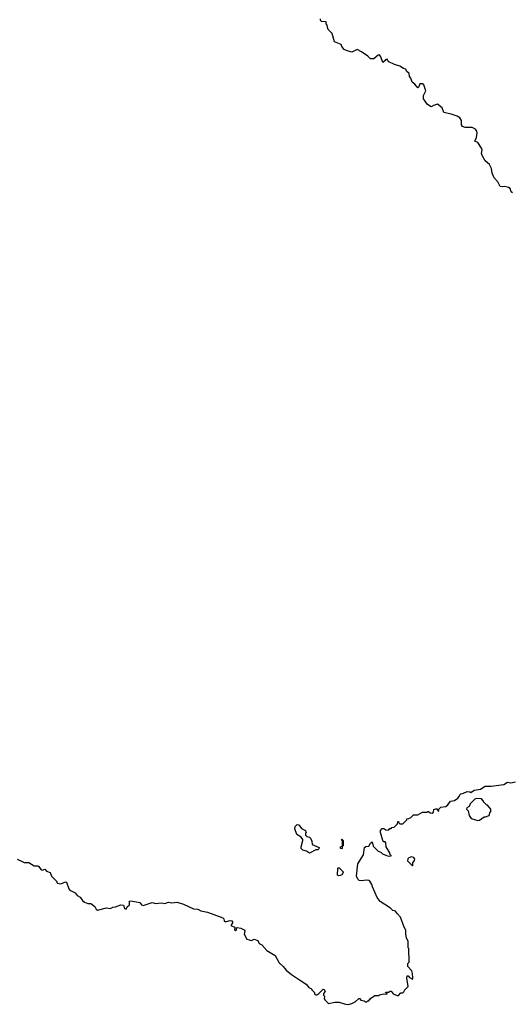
# Model space of a CAD drawing. Extents: x 2029662 to 2246637, y 225654 to 401419.
# Tile 331 of 349: x 2197024 to 2202530, y 298452 to 309462. Entities that reach past the tile are written whole.
import ezdxf

# ---------------------------------------------------------------- set-up
doc = ezdxf.new("R2010")
doc.units = 0

msp = doc.modelspace()

# ---------------------------------------------------------------- linework, layer by layer
at = {"layer": '0CON20XD'}
for points in [[(2202532, 307525), (2202517, 307537), (2202508, 307575), (2202487, 307587), (2202445, 307598), (2202425, 307593), (2202395, 307598), (2202370, 307650), (2202326, 307695), (2202304, 307744), (2202297, 307797), (2202274, 307844), (2202226, 307885), (2202194, 307945), (2202186, 307965), (2202192, 308005), (2202186, 308025), (2202145, 308087), (2202112, 308105), (2202131, 308145), (2202138, 308195), (2202134, 308214), (2202118, 308238), (2202080, 308255), (2202005, 308257), (2201975, 308269), (2201962, 308285), (2201962, 308335), (2201944, 308365), (2201915, 308384), (2201847, 308407), (2201764, 308424), (2201745, 308477), (2201695, 308518), (2201648, 308502), (2201625, 308488), (2201582, 308515), (2201537, 308577), (2201539, 308615), (2201564, 308665), (2201542, 308732), (2201525, 308745), (2201496, 308744), (2201485, 308710), (2201475, 308700), (2201441, 308741), (2201412, 308762), (2201397, 308807), (2201382, 308825), (2201379, 308859), (2201347, 308885), (2201340, 308910), (2201315, 308918), (2201275, 308943), (2201215, 308960), (2201152, 308992), (2201138, 309005), (2201132, 309022), (2201115, 309018), (2201110, 309005), (2201083, 308983), (2201062, 309045), (2201045, 309070), (2201030, 309065), (2200984, 309026), (2200946, 309024), (2200916, 309055), (2200845, 309104), (2200795, 309129), (2200735, 309100), (2200695, 309109), (2200650, 309130), (2200623, 309163), (2200616, 309186), (2200542, 309215), (2200516, 309306), (2200471, 309351), (2200467, 309363), (2200462, 309402), (2200450, 309415), (2200448, 309438), (2200395, 309442), (2200385, 309460), (2200385, 309470)], [(2198687, 299593), (2198725, 299586), (2198783, 299593), (2198855, 299572), (2198965, 299521), (2199015, 299517), (2199048, 299498), (2199125, 299481), (2199295, 299420), (2199305, 299410), (2199308, 299385), (2199318, 299378), (2199335, 299377), (2199375, 299390), (2199397, 299387), (2199404, 299375), (2199401, 299365), (2199383, 299333), (2199430, 299315), (2199424, 299286), (2199435, 299273), (2199447, 299285), (2199448, 299305), (2199455, 299312), (2199495, 299304), (2199532, 299285), (2199542, 299275), (2199532, 299235), (2199561, 299181), (2199614, 299166), (2199645, 299180), (2199686, 299166), (2199702, 299132), (2199729, 299119), (2199785, 299056), (2199880, 299000), (2199924, 298915), (2199970, 298875), (2200004, 298834), (2200064, 298784), (2200152, 298725), (2200226, 298676), (2200255, 298642), (2200286, 298626), (2200290, 298615), (2200320, 298585), (2200320, 298565), (2200335, 298558), (2200345, 298558), (2200366, 298574), (2200415, 298622), (2200428, 298618), (2200440, 298595), (2200420, 298575), (2200420, 298555), (2200430, 298545), (2200428, 298515), (2200437, 298497), (2200475, 298462), (2200545, 298478), (2200595, 298477), (2200665, 298453), (2200695, 298452), (2200737, 298463), (2200775, 298482), (2200815, 298518), (2200826, 298516), (2200838, 298498), (2200875, 298490), (2200885, 298480), (2200905, 298480), (2200915, 298490), (2200925, 298490), (2200944, 298516), (2200995, 298550), (2201035, 298550), (2201045, 298560), (2201095, 298570), (2201130, 298565), (2201128, 298578), (2201112, 298582), (2201115, 298590), (2201145, 298588), (2201165, 298601), (2201175, 298600), (2201199, 298569), (2201245, 298550), (2201258, 298552), (2201285, 298580), (2201305, 298580), (2201320, 298595), (2201325, 298610), (2201367, 298653), (2201352, 298745), (2201355, 298770), (2201365, 298770), (2201381, 298751), (2201415, 298732), (2201420, 298745), (2201416, 298796), (2201407, 298825), (2201363, 298877), (2201363, 298907), (2201378, 298925), (2201372, 299075), (2201368, 299085), (2201368, 299155), (2201348, 299195), (2201340, 299235), (2201342, 299282), (2201322, 299315), (2201282, 299425), (2201248, 299465), (2201223, 299493), (2201195, 299502), (2201168, 299528), (2201055, 299602), (2201020, 299645), (2200968, 299765), (2200962, 299792), (2200938, 299828), (2200927, 299837), (2200895, 299840), (2200845, 299832), (2200818, 299838), (2200805, 299850), (2200790, 299885), (2200802, 300025), (2200868, 300125), (2200878, 300205), (2200893, 300217), (2200925, 300222), (2200944, 300256), (2200965, 300270), (2200975, 300220), (2201030, 300165), (2201060, 300155), (2201080, 300135), (2201105, 300122), (2201145, 300110), (2201178, 300112), (2201178, 300118), (2201162, 300132), (2201160, 300145), (2201120, 300215), (2201118, 300258), (2201108, 300268), (2201095, 300270), (2201082, 300285), (2201058, 300375), (2201058, 300395), (2201075, 300420), (2201095, 300418), (2201115, 300402), (2201145, 300400), (2201162, 300418), (2201175, 300420), (2201185, 300430), (2201208, 300432), (2201248, 300472), (2201252, 300498), (2201258, 300498), (2201262, 300482), (2201272, 300472), (2201305, 300470), (2201350, 300515), (2201352, 300528), (2201375, 300530), (2201398, 300542), (2201425, 300570), (2201475, 300570), (2201525, 300600), (2201575, 300600), (2201585, 300610), (2201595, 300610), (2201613, 300593), (2201635, 300590), (2201648, 300602), (2201655, 300630), (2201675, 300640), (2201688, 300638), (2201705, 300610), (2201712, 300638), (2201730, 300655), (2201787, 300663), (2201808, 300682), (2201840, 300725), (2201885, 300730), (2201923, 300757), (2201938, 300775), (2201944, 300796), (2201954, 300806), (2201986, 300814), (2202025, 300832), (2202057, 300827), (2202065, 300820), (2202105, 300848), (2202175, 300858), (2202228, 300892), (2202295, 300890), (2202435, 300912), (2202475, 300938), (2202515, 300928), (2202565, 300940)], [(2202145, 300508), (2202165, 300513), (2202215, 300548), (2202232, 300548), (2202270, 300565), (2202277, 300573), (2202280, 300595), (2202292, 300608), (2202292, 300635), (2202255, 300680), (2202245, 300680), (2202210, 300715), (2202210, 300725), (2202185, 300750), (2202125, 300752), (2202110, 300745), (2202060, 300695), (2202047, 300663), (2202022, 300648), (2202020, 300635), (2202037, 300617), (2202048, 300565), (2202071, 300531), (2202145, 300508)], [(2200265, 300143), (2200230, 300165), (2200190, 300175), (2200172, 300195), (2200170, 300215), (2200189, 300285), (2200187, 300295), (2200170, 300320), (2200122, 300352), (2200100, 300415), (2200105, 300440), (2200125, 300462), (2200145, 300460), (2200175, 300418), (2200220, 300395), (2200222, 300382), (2200230, 300375), (2200220, 300365), (2200220, 300345), (2200235, 300330), (2200262, 300322), (2200275, 300310), (2200290, 300275), (2200295, 300240), (2200370, 300205), (2200368, 300192), (2200355, 300180), (2200335, 300180), (2200265, 300143)], [(2200625, 300190), (2200610, 300195), (2200610, 300215), (2200630, 300220), (2200632, 300228), (2200632, 300272), (2200620, 300295), (2200625, 300298), (2200640, 300285), (2200640, 300225), (2200630, 300220), (2200630, 300195), (2200625, 300190)], [(2196994, 300074), (2197052, 300048), (2197075, 300037), (2197127, 300037), (2197185, 300000), (2197225, 300002), (2197238, 299995), (2197259, 299959), (2197275, 299953), (2197305, 299962), (2197323, 299943), (2197365, 299928), (2197380, 299885), (2197440, 299825), (2197440, 299815), (2197448, 299808), (2197485, 299801), (2197535, 299822), (2197548, 299818), (2197573, 299745), (2197585, 299728), (2197645, 299700), (2197665, 299670), (2197699, 299649), (2197724, 299614), (2197750, 299595), (2197785, 299580), (2197818, 299578), (2197865, 299547), (2197878, 299515), (2197894, 299504), (2197995, 299532), (2198038, 299522), (2198065, 299540), (2198095, 299543), (2198155, 299566), (2198185, 299560), (2198195, 299523), (2198215, 299517), (2198226, 299544), (2198251, 299565), (2198252, 299605), (2198265, 299610), (2198365, 299590), (2198384, 299565), (2198405, 299559), (2198505, 299590), (2198545, 299581), (2198605, 299586), (2198645, 299581), (2198687, 299593)], [(2201415, 300000), (2201420, 300005), (2201418, 300035), (2201438, 300062), (2201440, 300075), (2201430, 300095), (2201405, 300100), (2201375, 300090), (2201362, 300078), (2201360, 300055), (2201415, 300000)], [(2200588, 299888), (2200578, 299898), (2200580, 299975), (2200585, 299980), (2200595, 299980), (2200638, 299935), (2200640, 299925), (2200625, 299902), (2200605, 299892), (2200588, 299888)]]:
    msp.add_lwpolyline(points, dxfattribs=at)

doc.saveas('drawing.dxf')
